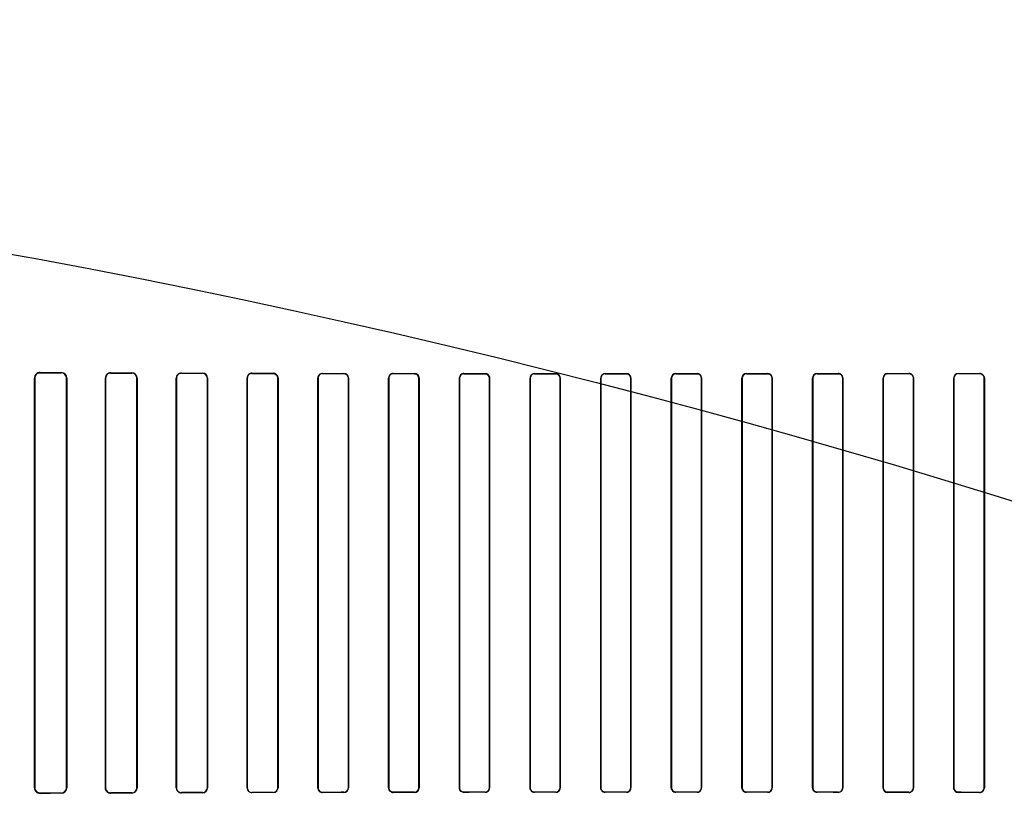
# Model space of a CAD drawing. Header units: millimetres. Extents: x 0 to 297, y 0 to 210.
# Tile 364 of 446: x 242.381 to 243.008, y 159.308 to 159.809. Entities that reach past the tile are written whole.
import ezdxf

# ---------------------------------------------------------------- set-up
doc = ezdxf.new("R2010")
doc.units = ezdxf.units.MM
doc.header["$LTSCALE"] = 16.335
doc.layers.get('0').update_dxf_attribs({"linetype": 'CONTINUOUS'})
for name, color, linetype in [('AXES_REF', 7, 'CONTINUOUS'), ('INTFCLR_1', 7, 'CONTINUOUS'), ('INTFCLR_72935', 7, 'CONTINUOUS')]:
    doc.layers.add(name, color=color, linetype=linetype)

msp = doc.modelspace()

# ---------------------------------------------------------------- linework, layer by layer
at = {"color": 7, "linetype": 'Continuous'}
for radius in [8.72625, 8.7255, 8.66962]:
    msp.add_circle((241.41503, 154.41059), radius, dxfattribs=at)
msp.add_arc((241.41503, 154.41059), 8.64, 278.277129, 261.722871, dxfattribs=at)
at = {"layer": 'AXES_REF', "color": 9, "linetype": 'Continuous'}
msp.add_circle((241.41503, 154.41059), 5.33572, dxfattribs=at)
msp.add_arc((241.41503, 154.41059), 7.96006, 94.411812, 85.588188, dxfattribs=at)
at = {"layer": 'INTFCLR_1', "color": 9, "linetype": 'Continuous'}
for p, q in [((242.39404, 159.5845), (242.39404, 159.58466)), ((242.40754, 159.58459), (242.40754, 159.58444)), ((242.43904, 159.58433), (242.43904, 159.58446)), ((242.45254, 159.58441), (242.45254, 159.58428)), ((242.48404, 159.58419), (242.48404, 159.58431)), ((242.49754, 159.58428), (242.49754, 159.58416)), ((242.52904, 159.58409), (242.52904, 159.5842)), ((242.54254, 159.58417), (242.54254, 159.58406)), ((242.57404, 159.584), (242.57404, 159.58411)), ((242.58754, 159.58409), (242.58754, 159.58398)), ((242.61904, 159.58394), (242.61904, 159.58404)), ((242.63254, 159.58402), (242.63254, 159.58392)), ((242.66404, 159.58389), (242.66404, 159.58399)), ((242.67754, 159.58398), (242.67754, 159.58388)), ((242.70904, 159.58386), (242.70904, 159.58396)), ((242.72254, 159.58395), (242.72254, 159.58386)), ((242.75404, 159.58385), (242.75404, 159.58394)), ((242.76754, 159.58394), (242.76754, 159.58384)), ((242.79904, 159.58384), (242.79904, 159.58394)), ((242.81254, 159.58394), (242.81254, 159.58385)), ((242.84404, 159.58386), (242.84404, 159.58395)), ((242.85754, 159.58396), (242.85754, 159.58386)), ((242.88904, 159.58388), (242.88904, 159.58398)), ((242.90254, 159.58399), (242.90254, 159.58389)), ((242.93404, 159.58392), (242.93404, 159.58402)), ((242.94754, 159.58404), (242.94754, 159.58394)), ((242.97904, 159.58398), (242.97904, 159.58409)), ((242.99254, 159.58411), (242.99254, 159.584)), ((242.39043, 159.58108), (242.3906, 159.58108)), ((242.41089, 159.58108), (242.41104, 159.58108)), ((242.43564, 159.58108), (242.43577, 159.58108)), ((242.45573, 159.58108), (242.45586, 159.58108)), ((242.48079, 159.58108), (242.48091, 159.58108)), ((242.50061, 159.58108), (242.50073, 159.58108)), ((242.52591, 159.58108), (242.52602, 159.58108)), ((242.54551, 159.58108), (242.54562, 159.58108)), ((242.571, 159.58108), (242.5711, 159.58108)), ((242.59044, 159.58108), (242.59054, 159.58108)), ((242.61607, 159.58108), (242.61617, 159.58108)), ((242.63538, 159.58108), (242.63548, 159.58108)), ((242.66112, 159.58108), (242.66121, 159.58108)), ((242.68034, 159.58108), (242.68044, 159.58108)), ((242.70615, 159.58108), (242.70625, 159.58108)), ((242.72531, 159.58108), (242.72541, 159.58108)), ((242.75117, 159.58108), (242.75126, 159.58108)), ((242.7703, 159.58108), (242.7704, 159.58108)), ((242.79617, 159.58108), (242.79627, 159.58108)), ((242.81531, 159.58108), (242.8154, 159.58108)), ((242.84116, 159.58108), (242.84126, 159.58108)), ((242.86032, 159.58108), (242.86042, 159.58108)), ((242.88613, 159.58108), (242.88623, 159.58108)), ((242.90536, 159.58108), (242.90545, 159.58108)), ((242.93109, 159.58108), (242.93119, 159.58108)), ((242.9504, 159.58108), (242.9505, 159.58108)), ((242.97603, 159.58108), (242.97613, 159.58108)), ((242.99547, 159.58108), (242.99557, 159.58108)), ((242.3906, 159.32008), (242.39043, 159.32008)), ((242.41104, 159.32008), (242.41089, 159.32008)), ((242.43577, 159.32008), (242.43564, 159.32008)), ((242.45586, 159.32008), (242.45573, 159.32008)), ((242.48091, 159.32008), (242.48079, 159.32008)), ((242.50073, 159.32008), (242.50061, 159.32008)), ((242.52602, 159.32008), (242.52591, 159.32008)), ((242.54562, 159.32008), (242.54551, 159.32008)), ((242.5711, 159.32008), (242.571, 159.32008)), ((242.59054, 159.32008), (242.59044, 159.32008)), ((242.61617, 159.32008), (242.61607, 159.32008)), ((242.63548, 159.32008), (242.63538, 159.32008)), ((242.66121, 159.32008), (242.66112, 159.32008)), ((242.68044, 159.32008), (242.68034, 159.32008)), ((242.70625, 159.32008), (242.70615, 159.32008)), ((242.72541, 159.32008), (242.72531, 159.32008)), ((242.75126, 159.32008), (242.75117, 159.32008)), ((242.7704, 159.32008), (242.7703, 159.32008)), ((242.79627, 159.32008), (242.79617, 159.32008)), ((242.8154, 159.32008), (242.81531, 159.32008)), ((242.84126, 159.32008), (242.84116, 159.32008)), ((242.86042, 159.32008), (242.86032, 159.32008)), ((242.88623, 159.32008), (242.88613, 159.32008)), ((242.90545, 159.32008), (242.90536, 159.32008)), ((242.93119, 159.32008), (242.93109, 159.32008)), ((242.9505, 159.32008), (242.9504, 159.32008)), ((242.97613, 159.32008), (242.97603, 159.32008)), ((242.99557, 159.32008), (242.99547, 159.32008)), ((242.39404, 159.31649), (242.39404, 159.31665)), ((242.40754, 159.31671), (242.40754, 159.31656)), ((242.43904, 159.31669), (242.43904, 159.31682)), ((242.45254, 159.31687), (242.45254, 159.31674)), ((242.48404, 159.31684), (242.48404, 159.31696)), ((242.49754, 159.31699), (242.49754, 159.31688)), ((242.52904, 159.31695), (242.52904, 159.31706)), ((242.54254, 159.31709), (242.54254, 159.31698)), ((242.57404, 159.31704), (242.57404, 159.31715)), ((242.58754, 159.31717), (242.58754, 159.31706)), ((242.61904, 159.31711), (242.61904, 159.31721)), ((242.63254, 159.31723), (242.63254, 159.31713)), ((242.66404, 159.31716), (242.66404, 159.31726)), ((242.67754, 159.31727), (242.67754, 159.31717)), ((242.70904, 159.31719), (242.70904, 159.31729)), ((242.72254, 159.3173), (242.72254, 159.3172)), ((242.75404, 159.31721), (242.75404, 159.31731)), ((242.76754, 159.31731), (242.76754, 159.31721)), ((242.79904, 159.31721), (242.79904, 159.31731)), ((242.81254, 159.31731), (242.81254, 159.31721)), ((242.84404, 159.3172), (242.84404, 159.3173)), ((242.85754, 159.31729), (242.85754, 159.31719)), ((242.88904, 159.31717), (242.88904, 159.31727)), ((242.90254, 159.31726), (242.90254, 159.31716)), ((242.93404, 159.31713), (242.93404, 159.31723)), ((242.94754, 159.31721), (242.94754, 159.31711)), ((242.97904, 159.31706), (242.97904, 159.31717)), ((242.99254, 159.31715), (242.99254, 159.31704))]:
    msp.add_line(p, q, dxfattribs=at)
at = {"layer": 'INTFCLR_1', "color": 6, "linetype": 'Continuous'}
for p, q in [((242.39043, 159.58108), (242.39043, 159.32008)), ((242.3906, 159.58108), (242.3906, 159.32008)), ((242.41089, 159.32008), (242.41089, 159.58108)), ((242.41104, 159.32008), (242.41104, 159.58108)), ((242.43564, 159.58108), (242.43564, 159.32008)), ((242.43577, 159.58108), (242.43577, 159.32008)), ((242.45573, 159.32008), (242.45573, 159.58108)), ((242.45586, 159.32008), (242.45586, 159.58108)), ((242.48079, 159.58108), (242.48079, 159.32008)), ((242.48091, 159.58108), (242.48091, 159.32008)), ((242.50061, 159.32008), (242.50061, 159.58108)), ((242.50073, 159.32008), (242.50073, 159.58108)), ((242.52591, 159.58108), (242.52591, 159.32008)), ((242.52602, 159.58108), (242.52602, 159.32008)), ((242.54551, 159.32008), (242.54551, 159.58108)), ((242.54562, 159.32008), (242.54562, 159.58108)), ((242.571, 159.58108), (242.571, 159.32008)), ((242.5711, 159.58108), (242.5711, 159.32008)), ((242.59044, 159.32008), (242.59044, 159.58108)), ((242.59054, 159.32008), (242.59054, 159.58108)), ((242.61607, 159.58108), (242.61607, 159.32008)), ((242.61617, 159.58108), (242.61617, 159.32008)), ((242.63538, 159.32008), (242.63538, 159.58108)), ((242.63548, 159.32008), (242.63548, 159.58108)), ((242.66112, 159.58108), (242.66112, 159.32008)), ((242.66121, 159.58108), (242.66121, 159.32008)), ((242.68034, 159.32008), (242.68034, 159.58108)), ((242.68044, 159.32008), (242.68044, 159.58108)), ((242.70615, 159.58108), (242.70615, 159.32008)), ((242.70625, 159.58108), (242.70625, 159.32008)), ((242.72531, 159.32008), (242.72531, 159.58108)), ((242.72541, 159.32008), (242.72541, 159.58108)), ((242.75117, 159.58108), (242.75117, 159.32008)), ((242.75126, 159.58108), (242.75126, 159.32008)), ((242.7703, 159.32008), (242.7703, 159.58108)), ((242.7704, 159.32008), (242.7704, 159.58108)), ((242.79617, 159.58108), (242.79617, 159.32008)), ((242.79627, 159.58108), (242.79627, 159.32008)), ((242.81531, 159.32008), (242.81531, 159.58108)), ((242.8154, 159.32008), (242.8154, 159.58108)), ((242.84116, 159.58108), (242.84116, 159.32008)), ((242.84126, 159.58108), (242.84126, 159.32008)), ((242.86032, 159.32008), (242.86032, 159.58108)), ((242.86042, 159.32008), (242.86042, 159.58108)), ((242.88613, 159.58108), (242.88613, 159.32008)), ((242.88623, 159.58108), (242.88623, 159.32008)), ((242.90536, 159.32008), (242.90536, 159.58108)), ((242.90545, 159.32008), (242.90545, 159.58108)), ((242.93109, 159.58108), (242.93109, 159.32008)), ((242.93119, 159.58108), (242.93119, 159.32008)), ((242.9504, 159.32008), (242.9504, 159.58108)), ((242.9505, 159.32008), (242.9505, 159.58108)), ((242.97603, 159.58108), (242.97603, 159.32008)), ((242.97613, 159.58108), (242.97613, 159.32008)), ((242.99547, 159.32008), (242.99547, 159.58108)), ((242.99557, 159.32008), (242.99557, 159.58108))]:
    msp.add_line(p, q, dxfattribs=at)
at = {"layer": 'INTFCLR_1', "color": 7, "linetype": 'Continuous'}
for points in [[(242.39404, 159.5845), (242.39391, 159.5845), (242.39379, 159.58449), (242.39366, 159.58448), (242.39354, 159.58447), (242.39341, 159.58445), (242.39329, 159.58442), (242.39317, 159.58439), (242.39305, 159.58436), (242.39293, 159.58432)], [(242.39294, 159.31683), (242.39305, 159.31679), (242.39317, 159.31676), (242.39328, 159.31673), (242.3934, 159.31671), (242.39353, 159.31669), (242.39365, 159.31667), (242.39378, 159.31666), (242.3939, 159.31665), (242.39404, 159.31665)]]:
    msp.add_lwpolyline(points, dxfattribs=at)
at = {"layer": 'INTFCLR_1', "color": 6, "linetype": 'Continuous'}
for centre, radius, start, end in [((242.39402, 159.58108), 0.00358, 89.70033, 179.99748), ((242.40752, 159.58108), 0.00352, 0.00202, 89.73498), ((242.40752, 159.58108), 0.00337, 0.00151, 89.76968), ((242.43902, 159.58108), 0.00339, 89.7808, 179.99644), ((242.43902, 159.58107), 0.00325, 89.82022, 179.98307), ((242.45252, 159.58107), 0.00334, 0.01446, 89.79115), ((242.45253, 159.58108), 0.00321, 0.00475, 89.81876), ((242.48403, 159.58108), 0.00324, 89.83911, 179.99275), ((242.48403, 159.58107), 0.00312, 89.85715, 179.9897), ((242.49753, 159.58107), 0.0032, 0.01041, 89.83765), ((242.49753, 159.58107), 0.00308, 0.01266, 89.84783), ((242.52903, 159.58107), 0.00312, 89.88379, 179.98582), ((242.52903, 159.58107), 0.00301, 89.89514, 179.98427), ((242.54253, 159.58107), 0.00309, 0.01561, 89.86605), ((242.54253, 159.58107), 0.00299, 0.01682, 89.87328), ((242.57403, 159.58107), 0.00303, 89.91693, 179.98236), ((242.58753, 159.58107), 0.00301, 0.01865, 89.89049), ((242.58753, 159.58107), 0.00291, 0.01905, 89.89595), ((242.61903, 159.58107), 0.00297, 89.94405, 179.98043), ((242.63253, 159.58107), 0.00295, 0.02002, 89.9129), ((242.63253, 159.58108), 0.00285, 0.00578, 89.92995), ((242.66403, 159.58108), 0.00292, 89.95281, 179.99499), ((242.67753, 159.58108), 0.00281, 0.0028, 89.95366), ((242.70903, 159.58108), 0.00288, 89.96977, 179.99793), ((242.72253, 159.58108), 0.00278, 0.00268, 89.97345), ((242.75403, 159.58108), 0.00286, 89.98912, 179.99764), ((242.76753, 159.58108), 0.00277, 0.00051, 89.99369), ((242.79904, 159.58108), 0.00286, 90.0067, 179.99945), ((242.81254, 159.58108), 0.00277, 0.00201, 90.01034), ((242.84404, 159.58108), 0.00288, 90.02917, 179.99599), ((242.85754, 159.58108), 0.00279, 0.00193, 90.02857), ((242.88904, 159.58108), 0.0029, 90.04924, 179.99693), ((242.90254, 159.58107), 0.00292, 0.02063, 90.03258), ((242.90254, 159.58108), 0.00282, 0.00448, 90.04477), ((242.93404, 159.58108), 0.00295, 90.07498, 179.99348), ((242.94754, 159.58107), 0.00297, 0.01997, 90.05555), ((242.94754, 159.58107), 0.00287, 0.02009, 90.05079), ((242.97904, 159.58107), 0.00301, 90.10934, 179.98152), ((242.99254, 159.58107), 0.00303, 0.01833, 90.08226), ((242.99254, 159.58107), 0.00293, 0.01885, 90.07498), ((242.39402, 159.32008), 0.00358, 180.00266, 270.29952), ((242.40752, 159.32008), 0.00352, 270.26492, 359.99809), ((242.40752, 159.32008), 0.00337, 270.22996, 359.99885), ((242.43902, 159.32008), 0.00339, 180.0015, 270.21698), ((242.43902, 159.32008), 0.00325, 180.01513, 270.18147), ((242.45252, 159.32008), 0.00334, 270.19306, 359.99924), ((242.45253, 159.32008), 0.00321, 270.17764, 359.99927), ((242.48403, 159.32008), 0.00324, 180.00723, 270.16045), ((242.48403, 159.32008), 0.00312, 180.01081, 270.14196), ((242.49753, 159.32008), 0.0032, 270.16143, 359.99003), ((242.49753, 159.32008), 0.00308, 270.15148, 359.98774), ((242.52903, 159.32008), 0.00312, 180.01468, 270.11546), ((242.52903, 159.32008), 0.00301, 180.01592, 270.10443), ((242.54253, 159.32008), 0.00309, 270.13346, 359.98488), ((242.57403, 159.32008), 0.00303, 180.01824, 270.08234), ((242.57403, 159.32008), 0.00293, 180.01886, 270.07497), ((242.58753, 159.32008), 0.00301, 270.10936, 359.9815), ((242.61903, 159.32008), 0.00297, 180.01997, 270.05555), ((242.61903, 159.32008), 0.00287, 180.02007, 270.0508), ((242.63253, 159.32008), 0.00295, 270.07496, 359.99349), ((242.66403, 159.32008), 0.00292, 180.02061, 270.03261), ((242.66403, 159.32008), 0.00282, 180.00448, 270.04479), ((242.67753, 159.32008), 0.0029, 270.04923, 359.99694), ((242.70903, 159.32008), 0.00279, 180.00187, 270.02863), ((242.72253, 159.32008), 0.00288, 270.02817, 359.99702), ((242.75403, 159.32008), 0.00277, 180.00208, 270.01042), ((242.76753, 159.32008), 0.00286, 270.0067, 359.99945), ((242.79904, 159.32008), 0.00277, 180.0005, 269.99371), ((242.81254, 159.32008), 0.00286, 269.9891, 359.99765), ((242.84404, 159.32008), 0.00278, 180.00357, 269.97257), ((242.85754, 159.32008), 0.00288, 269.96989, 359.99784), ((242.88904, 159.32008), 0.00281, 180.0028, 269.95367), ((242.90254, 159.32008), 0.00292, 269.9528, 359.995), ((242.93404, 159.32008), 0.00295, 180.02003, 269.91289), ((242.93404, 159.32008), 0.00285, 180.00583, 269.92988), ((242.94754, 159.32008), 0.00297, 269.94406, 359.98042), ((242.97904, 159.32008), 0.00301, 180.01866, 269.89048), ((242.97904, 159.32008), 0.00291, 180.01912, 269.89585), ((242.99254, 159.32008), 0.00303, 269.91701, 359.98241)]:
    msp.add_arc(centre, radius, start, end, dxfattribs=at)
for centre, major_axis, start_param, end_param in [((242.78329, 159.58558), (0.4694, 0), -2.548571, -2.498918), ((242.78329, 159.58558), (0.4964, 0), -2.472123, -2.429437), ((242.78329, 159.58558), (0.4694, 0), -2.394089, -2.352695), ((242.78329, 159.58558), (0.4964, 0), -2.337129, -2.300034), ((242.78329, 159.58558), (0.4694, 0), -2.262072, -2.225293), ((242.78329, 159.58558), (0.4964, 0), -2.217858, -2.184193), ((242.78329, 159.58558), (0.4694, 0), -2.143198, -2.109347), ((242.78329, 159.58558), (0.4964, 0), -2.10853, -2.077154), ((242.78329, 159.58558), (0.4694, 0), -2.032847, -2.000965), ((242.78329, 159.58558), (0.4964, 0), -2.005937, -1.976148), ((242.78329, 159.58558), (0.4694, 0), -1.928279, -1.897747), ((242.78329, 159.58558), (0.4964, 0), -1.908037, -1.879358), ((242.78329, 159.58558), (0.4694, 0), -1.827661, -1.798036), ((242.78329, 159.58558), (0.4964, 0), -1.8134, -1.785477), ((242.78329, 159.58558), (0.4694, 0), -1.729645, -1.700582), ((242.78329, 159.58558), (0.4964, 0), -1.720938, -1.693486), ((242.78329, 159.58558), (0.4694, 0), -1.633151, -1.604356), ((242.78329, 159.58558), (0.4964, 0), -1.629755, -1.60253), ((242.78329, 159.58558), (0.4694, 0), -1.537236, -1.508442), ((242.78329, 159.58558), (0.4964, 0), -1.539062, -1.511838), ((242.78329, 159.58558), (0.4694, 0), -1.441011, -1.411947), ((242.78329, 159.58558), (0.4964, 0), -1.448107, -1.420655), ((242.78329, 159.58558), (0.4694, 0), -1.343557, -1.313932), ((242.78329, 159.58558), (0.4964, 0), -1.356116, -1.328192), ((242.78329, 159.58558), (0.4694, 0), -1.243846, -1.213314), ((242.78329, 159.58558), (0.4964, 0), -1.262235, -1.233556), ((242.78329, 159.58558), (0.4694, 0), -1.140627, -1.108745), ((242.78329, 159.58558), (0.4964, 0), -1.165445, -1.135656), ((242.78329, 159.31558), (0.4964, 0), 2.429437, 2.472123), ((242.78329, 159.31558), (0.4694, 0), 2.498918, 2.548571), ((242.78329, 159.31558), (0.4964, 0), 2.300034, 2.337129), ((242.78329, 159.31558), (0.4694, 0), 2.352695, 2.394089), ((242.78329, 159.31558), (0.4964, 0), 2.184193, 2.217858), ((242.78329, 159.31558), (0.4694, 0), 2.225293, 2.262072), ((242.78329, 159.31558), (0.4964, 0), 2.077154, 2.10853), ((242.78329, 159.31558), (0.4694, 0), 2.109347, 2.143198), ((242.78329, 159.31558), (0.4964, 0), 1.976148, 2.005937), ((242.78329, 159.31558), (0.4694, 0), 2.000965, 2.032847), ((242.78329, 159.31558), (0.4964, 0), 1.879358, 1.908037), ((242.78329, 159.31558), (0.4694, 0), 1.897747, 1.928279), ((242.78329, 159.31558), (0.4964, 0), 1.785477, 1.8134), ((242.78329, 159.31558), (0.4694, 0), 1.798036, 1.827661), ((242.78329, 159.31558), (0.4964, 0), 1.693486, 1.720938), ((242.78329, 159.31558), (0.4694, 0), 1.700582, 1.729645), ((242.78329, 159.31558), (0.4964, 0), 1.60253, 1.629755), ((242.78329, 159.31558), (0.4694, 0), 1.604356, 1.633151), ((242.78329, 159.31558), (0.4964, 0), 1.511838, 1.539062), ((242.78329, 159.31558), (0.4694, 0), 1.508442, 1.537236), ((242.78329, 159.31558), (0.4964, 0), 1.420655, 1.448107), ((242.78329, 159.31558), (0.4694, 0), 1.411947, 1.441011), ((242.78329, 159.31558), (0.4964, 0), 1.328192, 1.356116), ((242.78329, 159.31558), (0.4694, 0), 1.313932, 1.343557), ((242.78329, 159.31558), (0.4964, 0), 1.233556, 1.262235), ((242.78329, 159.31558), (0.4694, 0), 1.213314, 1.243846), ((242.78329, 159.31558), (0.4964, 0), 1.135656, 1.165445), ((242.78329, 159.31558), (0.4694, 0), 1.108745, 1.140627)]:
    msp.add_ellipse(centre, major_axis=major_axis, ratio=0.003491, start_param=start_param, end_param=end_param, dxfattribs=at)
at = {"layer": 'INTFCLR_1', "color": 7, "linetype": 'Continuous'}
for points, knots in [([(242.39404, 159.5845), (242.39359, 159.58449), (242.39257, 159.58431), (242.39108, 159.58321), (242.39059, 159.58184), (242.3906, 159.58108)], [0, 0, 0, 0, 0.253554, 0.567263, 1, 1, 1, 1]), ([(242.3906, 159.32008), (242.39059, 159.31948), (242.39091, 159.31833), (242.39217, 159.317), (242.39338, 159.31666), (242.39404, 159.31665)], [0, 0, 0, 0, 0.33515, 0.632361, 1, 1, 1, 1]), ([(242.3906, 159.32008), (242.3906, 159.31962), (242.39086, 159.31822), (242.39205, 159.31712), (242.39294, 159.31683)], [0, 0, 0, 0, 0.325916, 1, 1, 1, 1])]:
    msp.add_open_spline(points, degree=3, knots=knots, dxfattribs=at)
at = {"layer": 'INTFCLR_1', "color": 6, "linetype": 'Continuous'}
for points, knots in [([(242.57404, 159.584), (242.57344, 159.58401), (242.57192, 159.58355), (242.5711, 159.58198), (242.5711, 159.58108)], [0, 0, 0, 0, 0.396507, 1, 1, 1, 1]), ([(242.61904, 159.58394), (242.61847, 159.58394), (242.61697, 159.58351), (242.61617, 159.58196), (242.61617, 159.58108)], [0, 0, 0, 0, 0.390278, 1, 1, 1, 1]), ([(242.66404, 159.58389), (242.66348, 159.58389), (242.66202, 159.58348), (242.66121, 159.58196), (242.66121, 159.58108)], [0, 0, 0, 0, 0.385962, 1, 1, 1, 1]), ([(242.68044, 159.58108), (242.68044, 159.58163), (242.68002, 159.58314), (242.67845, 159.58398), (242.67754, 159.58398)], [0, 0, 0, 0, 0.377867, 1, 1, 1, 1]), ([(242.70904, 159.58386), (242.70849, 159.58386), (242.70704, 159.58345), (242.70625, 159.58195), (242.70625, 159.58108)], [0, 0, 0, 0, 0.383193, 1, 1, 1, 1]), ([(242.72541, 159.58108), (242.72541, 159.58163), (242.72499, 159.58312), (242.72344, 159.58395), (242.72254, 159.58395)], [0, 0, 0, 0, 0.380354, 1, 1, 1, 1]), ([(242.75404, 159.58385), (242.7535, 159.58385), (242.75206, 159.58344), (242.75126, 159.58195), (242.75126, 159.58108)], [0, 0, 0, 0, 0.381752, 1, 1, 1, 1]), ([(242.7704, 159.58108), (242.7704, 159.58163), (242.76998, 159.58312), (242.76843, 159.58394), (242.76754, 159.58394)], [0, 0, 0, 0, 0.381416, 1, 1, 1, 1]), ([(242.79904, 159.58384), (242.7985, 159.58384), (242.79706, 159.58344), (242.79627, 159.58194), (242.79627, 159.58108)], [0, 0, 0, 0, 0.381533, 1, 1, 1, 1]), ([(242.8154, 159.58108), (242.8154, 159.58163), (242.81498, 159.58312), (242.81344, 159.58394), (242.81254, 159.58394)], [0, 0, 0, 0, 0.381124, 1, 1, 1, 1]), ([(242.84404, 159.58386), (242.8435, 159.58386), (242.84205, 159.58345), (242.84126, 159.58195), (242.84126, 159.58108)], [0, 0, 0, 0, 0.382518, 1, 1, 1, 1]), ([(242.86042, 159.58108), (242.86042, 159.58163), (242.86, 159.58313), (242.85844, 159.58396), (242.85754, 159.58396)], [0, 0, 0, 0, 0.379458, 1, 1, 1, 1]), ([(242.88904, 159.58388), (242.88849, 159.58388), (242.88703, 159.58347), (242.88623, 159.58195), (242.88623, 159.58108)], [0, 0, 0, 0, 0.384781, 1, 1, 1, 1]), ([(242.93404, 159.58392), (242.93347, 159.58392), (242.93199, 159.5835), (242.93119, 159.58196), (242.93119, 159.58108)], [0, 0, 0, 0, 0.388493, 1, 1, 1, 1]), ([(242.97904, 159.58398), (242.97845, 159.58398), (242.97694, 159.58354), (242.97613, 159.58197), (242.97613, 159.58108)], [0, 0, 0, 0, 0.393954, 1, 1, 1, 1]), ([(242.54254, 159.31709), (242.54314, 159.31709), (242.5447, 159.31756), (242.54551, 159.31917), (242.54551, 159.32008)], [0, 0, 0, 0, 0.401643, 1, 1, 1, 1]), ([(242.58754, 159.31717), (242.58812, 159.31717), (242.58963, 159.31762), (242.59044, 159.31918), (242.59044, 159.32008)], [0, 0, 0, 0, 0.393955, 1, 1, 1, 1]), ([(242.63254, 159.31723), (242.6331, 159.31723), (242.63458, 159.31766), (242.63538, 159.31919), (242.63538, 159.32008)], [0, 0, 0, 0, 0.388492, 1, 1, 1, 1]), ([(242.67754, 159.31727), (242.67808, 159.31727), (242.67954, 159.31769), (242.68034, 159.3192), (242.68034, 159.32008)], [0, 0, 0, 0, 0.384781, 1, 1, 1, 1]), ([(242.70615, 159.32008), (242.70615, 159.31952), (242.70657, 159.31802), (242.70813, 159.31719), (242.70904, 159.31719)], [0, 0, 0, 0, 0.379457, 1, 1, 1, 1]), ([(242.72254, 159.3173), (242.72308, 159.3173), (242.72452, 159.31771), (242.72531, 159.3192), (242.72531, 159.32008)], [0, 0, 0, 0, 0.382518, 1, 1, 1, 1]), ([(242.75117, 159.32008), (242.75117, 159.31952), (242.75159, 159.31803), (242.75313, 159.31721), (242.75404, 159.31721)], [0, 0, 0, 0, 0.381124, 1, 1, 1, 1]), ([(242.76754, 159.31731), (242.76807, 159.31731), (242.76951, 159.31771), (242.7703, 159.31921), (242.7703, 159.32008)], [0, 0, 0, 0, 0.381533, 1, 1, 1, 1]), ([(242.79617, 159.32008), (242.79617, 159.31952), (242.79659, 159.31804), (242.79814, 159.31721), (242.79904, 159.31721)], [0, 0, 0, 0, 0.381416, 1, 1, 1, 1]), ([(242.81254, 159.31731), (242.81307, 159.31731), (242.81451, 159.31771), (242.81531, 159.31921), (242.81531, 159.32008)], [0, 0, 0, 0, 0.381752, 1, 1, 1, 1]), ([(242.84116, 159.32008), (242.84116, 159.31952), (242.84158, 159.31803), (242.84313, 159.3172), (242.84404, 159.3172)], [0, 0, 0, 0, 0.380354, 1, 1, 1, 1]), ([(242.85754, 159.31729), (242.85808, 159.31729), (242.85953, 159.3177), (242.86032, 159.3192), (242.86032, 159.32008)], [0, 0, 0, 0, 0.383191, 1, 1, 1, 1]), ([(242.88613, 159.32008), (242.88613, 159.31952), (242.88655, 159.31801), (242.88812, 159.31717), (242.88904, 159.31717)], [0, 0, 0, 0, 0.377867, 1, 1, 1, 1]), ([(242.90254, 159.31726), (242.90309, 159.31726), (242.90455, 159.31768), (242.90536, 159.3192), (242.90536, 159.32008)], [0, 0, 0, 0, 0.38596, 1, 1, 1, 1]), ([(242.94754, 159.31721), (242.9481, 159.31721), (242.9496, 159.31764), (242.9504, 159.31919), (242.9504, 159.32008)], [0, 0, 0, 0, 0.390278, 1, 1, 1, 1]), ([(242.99254, 159.31715), (242.99313, 159.31715), (242.99465, 159.3176), (242.99547, 159.31918), (242.99547, 159.32008)], [0, 0, 0, 0, 0.396507, 1, 1, 1, 1])]:
    msp.add_open_spline(points, degree=3, knots=knots, dxfattribs=at)
at = {"layer": 'INTFCLR_72935', "color": 9, "linetype": 'Continuous'}
for p, q in [((242.39404, 159.58466), (242.39404, 159.5845)), ((242.40754, 159.58444), (242.40754, 159.58459)), ((242.43904, 159.58446), (242.43904, 159.58433)), ((242.45254, 159.58428), (242.45254, 159.58441)), ((242.48404, 159.58431), (242.48404, 159.58419)), ((242.49754, 159.58416), (242.49754, 159.58428)), ((242.52904, 159.5842), (242.52904, 159.58409)), ((242.54254, 159.58406), (242.54254, 159.58417)), ((242.57404, 159.58411), (242.57404, 159.584)), ((242.58754, 159.58398), (242.58754, 159.58409)), ((242.61904, 159.58404), (242.61904, 159.58394)), ((242.63254, 159.58392), (242.63254, 159.58402)), ((242.66404, 159.58399), (242.66404, 159.58389)), ((242.67754, 159.58388), (242.67754, 159.58398)), ((242.70904, 159.58396), (242.70904, 159.58386)), ((242.72254, 159.58386), (242.72254, 159.58395)), ((242.75404, 159.58394), (242.75404, 159.58385)), ((242.76754, 159.58384), (242.76754, 159.58394)), ((242.79904, 159.58394), (242.79904, 159.58384)), ((242.81254, 159.58385), (242.81254, 159.58394)), ((242.84404, 159.58395), (242.84404, 159.58386)), ((242.85754, 159.58386), (242.85754, 159.58396)), ((242.88904, 159.58398), (242.88904, 159.58388)), ((242.90254, 159.58389), (242.90254, 159.58399)), ((242.93404, 159.58402), (242.93404, 159.58392)), ((242.94754, 159.58394), (242.94754, 159.58404)), ((242.97904, 159.58409), (242.97904, 159.58398)), ((242.99254, 159.584), (242.99254, 159.58411)), ((242.3906, 159.58108), (242.39043, 159.58108)), ((242.41104, 159.58108), (242.41089, 159.58108)), ((242.43577, 159.58108), (242.43564, 159.58108)), ((242.45586, 159.58108), (242.45573, 159.58108)), ((242.48091, 159.58108), (242.48079, 159.58108)), ((242.50073, 159.58108), (242.50061, 159.58108)), ((242.52602, 159.58108), (242.52591, 159.58108)), ((242.54562, 159.58108), (242.54551, 159.58108)), ((242.5711, 159.58108), (242.571, 159.58108)), ((242.59054, 159.58108), (242.59044, 159.58108)), ((242.61617, 159.58108), (242.61607, 159.58108)), ((242.63548, 159.58108), (242.63538, 159.58108)), ((242.66121, 159.58108), (242.66112, 159.58108)), ((242.68044, 159.58108), (242.68034, 159.58108)), ((242.70625, 159.58108), (242.70615, 159.58108)), ((242.72541, 159.58108), (242.72531, 159.58108)), ((242.75126, 159.58108), (242.75117, 159.58108)), ((242.7704, 159.58108), (242.7703, 159.58108)), ((242.79627, 159.58108), (242.79617, 159.58108)), ((242.8154, 159.58108), (242.81531, 159.58108)), ((242.84126, 159.58108), (242.84116, 159.58108)), ((242.86042, 159.58108), (242.86032, 159.58108)), ((242.88623, 159.58108), (242.88613, 159.58108)), ((242.90545, 159.58108), (242.90536, 159.58108)), ((242.93119, 159.58108), (242.93109, 159.58108)), ((242.9505, 159.58108), (242.9504, 159.58108)), ((242.97613, 159.58108), (242.97603, 159.58108)), ((242.99557, 159.58108), (242.99547, 159.58108)), ((242.39043, 159.32008), (242.3906, 159.32008)), ((242.41089, 159.32008), (242.41104, 159.32008)), ((242.43564, 159.32008), (242.43577, 159.32008)), ((242.45573, 159.32008), (242.45586, 159.32008)), ((242.48079, 159.32008), (242.48091, 159.32008)), ((242.50061, 159.32008), (242.50073, 159.32008)), ((242.52591, 159.32008), (242.52602, 159.32008)), ((242.54551, 159.32008), (242.54562, 159.32008)), ((242.571, 159.32008), (242.5711, 159.32008)), ((242.59044, 159.32008), (242.59054, 159.32008)), ((242.61607, 159.32008), (242.61617, 159.32008)), ((242.63538, 159.32008), (242.63548, 159.32008)), ((242.66112, 159.32008), (242.66121, 159.32008)), ((242.68034, 159.32008), (242.68044, 159.32008)), ((242.70615, 159.32008), (242.70625, 159.32008)), ((242.72531, 159.32008), (242.72541, 159.32008)), ((242.75117, 159.32008), (242.75126, 159.32008)), ((242.7703, 159.32008), (242.7704, 159.32008)), ((242.79617, 159.32008), (242.79627, 159.32008)), ((242.81531, 159.32008), (242.8154, 159.32008)), ((242.84116, 159.32008), (242.84126, 159.32008)), ((242.86032, 159.32008), (242.86042, 159.32008)), ((242.88613, 159.32008), (242.88623, 159.32008)), ((242.90536, 159.32008), (242.90545, 159.32008)), ((242.93109, 159.32008), (242.93119, 159.32008)), ((242.9504, 159.32008), (242.9505, 159.32008)), ((242.97603, 159.32008), (242.97613, 159.32008)), ((242.99547, 159.32008), (242.99557, 159.32008)), ((242.39404, 159.31665), (242.39404, 159.31649)), ((242.40754, 159.31656), (242.40754, 159.31671)), ((242.43904, 159.31682), (242.43904, 159.31669)), ((242.45254, 159.31674), (242.45254, 159.31687)), ((242.48404, 159.31696), (242.48404, 159.31684)), ((242.49754, 159.31688), (242.49754, 159.31699)), ((242.52904, 159.31706), (242.52904, 159.31695)), ((242.54254, 159.31698), (242.54254, 159.31709)), ((242.57404, 159.31715), (242.57404, 159.31704)), ((242.58754, 159.31706), (242.58754, 159.31717)), ((242.61904, 159.31721), (242.61904, 159.31711)), ((242.63254, 159.31713), (242.63254, 159.31723)), ((242.66404, 159.31726), (242.66404, 159.31716)), ((242.67754, 159.31717), (242.67754, 159.31727)), ((242.70904, 159.31729), (242.70904, 159.31719)), ((242.72254, 159.3172), (242.72254, 159.3173)), ((242.75404, 159.31731), (242.75404, 159.31721)), ((242.76754, 159.31721), (242.76754, 159.31731)), ((242.79904, 159.31731), (242.79904, 159.31721)), ((242.81254, 159.31721), (242.81254, 159.31731)), ((242.84404, 159.3173), (242.84404, 159.3172)), ((242.85754, 159.31719), (242.85754, 159.31729)), ((242.88904, 159.31727), (242.88904, 159.31717)), ((242.90254, 159.31716), (242.90254, 159.31726)), ((242.93404, 159.31723), (242.93404, 159.31713)), ((242.94754, 159.31711), (242.94754, 159.31721)), ((242.97904, 159.31717), (242.97904, 159.31706)), ((242.99254, 159.31704), (242.99254, 159.31715))]:
    msp.add_line(p, q, dxfattribs=at)
at = {"layer": 'INTFCLR_72935', "color": 6, "linetype": 'Continuous'}
for p, q in [((242.39043, 159.32008), (242.39043, 159.58108)), ((242.3906, 159.32008), (242.3906, 159.58108)), ((242.41089, 159.58108), (242.41089, 159.32008)), ((242.41104, 159.58108), (242.41104, 159.32008)), ((242.43564, 159.32008), (242.43564, 159.58108)), ((242.43577, 159.32008), (242.43577, 159.58108)), ((242.45573, 159.58108), (242.45573, 159.32008)), ((242.45586, 159.58108), (242.45586, 159.32008)), ((242.48079, 159.32008), (242.48079, 159.58108)), ((242.48091, 159.32008), (242.48091, 159.58108)), ((242.50061, 159.58108), (242.50061, 159.32008)), ((242.50073, 159.58108), (242.50073, 159.32008)), ((242.52591, 159.32008), (242.52591, 159.58108)), ((242.52602, 159.32008), (242.52602, 159.58108)), ((242.54551, 159.58108), (242.54551, 159.32008)), ((242.54562, 159.58108), (242.54562, 159.32008)), ((242.571, 159.32008), (242.571, 159.58108)), ((242.5711, 159.32008), (242.5711, 159.58108)), ((242.59044, 159.58108), (242.59044, 159.32008)), ((242.59054, 159.58108), (242.59054, 159.32008)), ((242.61607, 159.32008), (242.61607, 159.58108)), ((242.61617, 159.32008), (242.61617, 159.58108)), ((242.63538, 159.58108), (242.63538, 159.32008)), ((242.63548, 159.58108), (242.63548, 159.32008)), ((242.66112, 159.32008), (242.66112, 159.58108)), ((242.66121, 159.32008), (242.66121, 159.58108)), ((242.68034, 159.58108), (242.68034, 159.32008)), ((242.68044, 159.58108), (242.68044, 159.32008)), ((242.70615, 159.32008), (242.70615, 159.58108)), ((242.70625, 159.32008), (242.70625, 159.58108)), ((242.72531, 159.58108), (242.72531, 159.32008)), ((242.72541, 159.58108), (242.72541, 159.32008)), ((242.75117, 159.32008), (242.75117, 159.58108)), ((242.75126, 159.32008), (242.75126, 159.58108)), ((242.7703, 159.58108), (242.7703, 159.32008)), ((242.7704, 159.58108), (242.7704, 159.32008)), ((242.79617, 159.32008), (242.79617, 159.58108)), ((242.79627, 159.32008), (242.79627, 159.58108)), ((242.81531, 159.58108), (242.81531, 159.32008)), ((242.8154, 159.58108), (242.8154, 159.32008)), ((242.84116, 159.32008), (242.84116, 159.58108)), ((242.84126, 159.32008), (242.84126, 159.58108)), ((242.86032, 159.58108), (242.86032, 159.32008)), ((242.86042, 159.58108), (242.86042, 159.32008)), ((242.88613, 159.32008), (242.88613, 159.58108)), ((242.88623, 159.32008), (242.88623, 159.58108)), ((242.90536, 159.58108), (242.90536, 159.32008)), ((242.90545, 159.58108), (242.90545, 159.32008)), ((242.93109, 159.32008), (242.93109, 159.58108)), ((242.93119, 159.32008), (242.93119, 159.58108)), ((242.9504, 159.58108), (242.9504, 159.32008)), ((242.9505, 159.58108), (242.9505, 159.32008)), ((242.97603, 159.32008), (242.97603, 159.58108)), ((242.97613, 159.32008), (242.97613, 159.58108)), ((242.99547, 159.58108), (242.99547, 159.32008)), ((242.99557, 159.58108), (242.99557, 159.32008))]:
    msp.add_line(p, q, dxfattribs=at)
at = {"layer": 'INTFCLR_72935', "color": 7, "linetype": 'Continuous'}
for points in [[(242.39294, 159.58433), (242.39305, 159.58436), (242.39317, 159.58439), (242.39328, 159.58442), (242.3934, 159.58444), (242.39353, 159.58446), (242.39365, 159.58448), (242.39378, 159.58449), (242.3939, 159.5845), (242.39404, 159.5845)], [(242.39404, 159.31665), (242.39391, 159.31665), (242.39379, 159.31666), (242.39366, 159.31667), (242.39354, 159.31669), (242.39341, 159.31671), (242.39329, 159.31673), (242.39317, 159.31676), (242.39305, 159.31679), (242.39293, 159.31683)], [(242.43791, 159.31688), (242.43803, 159.31684), (242.43815, 159.3168), (242.43827, 159.31677), (242.43839, 159.31675), (242.43852, 159.31673), (242.43864, 159.31671), (242.43877, 159.3167), (242.4389, 159.31669), (242.43904, 159.31669)]]:
    msp.add_lwpolyline(points, dxfattribs=at)
at = {"layer": 'INTFCLR_72935', "color": 6, "linetype": 'Continuous'}
for centre, radius, start, end in [((242.39402, 159.58108), 0.00358, 89.7008, 179.99699), ((242.40752, 159.58108), 0.00352, 0.00405, 89.73329), ((242.40752, 159.58108), 0.00337, 0.00115, 89.77003), ((242.43902, 159.58108), 0.00339, 89.78302, 179.9985), ((242.43902, 159.58108), 0.00325, 89.80869, 179.99614), ((242.45252, 159.58108), 0.00334, 0.00331, 89.80082), ((242.45253, 159.58108), 0.00321, 0.00322, 89.82033), ((242.48403, 159.58108), 0.00324, 89.83594, 179.99623), ((242.48403, 159.58108), 0.00312, 89.85077, 179.99615), ((242.49753, 159.58108), 0.0032, 0.00348, 89.84502), ((242.49753, 159.58108), 0.00308, 0.00316, 89.85773), ((242.52903, 159.58108), 0.00312, 89.87278, 179.99667), ((242.52903, 159.58108), 0.00301, 89.88255, 179.99678), ((242.54253, 159.58108), 0.00309, 0.00354, 89.87834), ((242.57403, 159.58107), 0.00303, 89.91774, 179.98167), ((242.57403, 159.58108), 0.00293, 89.90874, 179.9973), ((242.58753, 159.58108), 0.00301, 0.00234, 89.90692), ((242.61903, 159.58107), 0.00297, 89.94445, 179.98003), ((242.61903, 159.58108), 0.00287, 89.93954, 179.99146), ((242.63253, 159.58108), 0.00295, 0.00652, 89.92502), ((242.66403, 159.58107), 0.00292, 89.96742, 179.97937), ((242.66403, 159.58108), 0.00282, 89.95523, 179.99552), ((242.67753, 159.58108), 0.0029, 0.00307, 89.95076), ((242.70903, 159.58108), 0.00279, 89.97138, 179.99811), ((242.72253, 159.58108), 0.00288, 0.00298, 89.97177), ((242.75403, 159.58108), 0.00277, 89.9896, 179.99789), ((242.76753, 159.58108), 0.00286, 0.00055, 89.9933), ((242.79904, 159.58108), 0.00277, 90.00631, 179.99949), ((242.81254, 159.58108), 0.00286, 0.00235, 90.01088), ((242.84404, 159.58108), 0.00278, 90.02745, 179.99642), ((242.85754, 159.58108), 0.00288, 0.00213, 90.03018), ((242.88904, 159.58108), 0.00281, 90.04634, 179.9972), ((242.90254, 159.58108), 0.00292, 0.00502, 90.04719), ((242.93404, 159.58107), 0.00295, 90.0871, 179.97998), ((242.93404, 159.58108), 0.00285, 90.07005, 179.99422), ((242.94754, 159.58108), 0.00297, 0.00189, 90.07363), ((242.97904, 159.58107), 0.00301, 90.10951, 179.98135), ((242.97904, 159.58108), 0.00291, 90.08706, 179.99793), ((242.99254, 159.58108), 0.00303, 0.00295, 90.09763), ((242.39402, 159.32008), 0.00358, 180.00252, 270.29968), ((242.40752, 159.32008), 0.00352, 270.27106, 359.99245), ((242.40752, 159.32008), 0.00337, 270.23031, 359.99851), ((242.43902, 159.32008), 0.00325, 180.00618, 270.1881), ((242.45252, 159.32008), 0.00334, 270.20195, 359.99457), ((242.45253, 159.32008), 0.00321, 270.17985, 359.99653), ((242.48403, 159.32008), 0.00324, 180.00401, 270.16384), ((242.48403, 159.32008), 0.00312, 180.00364, 270.14942), ((242.49753, 159.32008), 0.0032, 270.15474, 359.99674), ((242.49753, 159.32008), 0.00308, 270.14242, 359.99675), ((242.52903, 159.32008), 0.00312, 180.00352, 270.12698), ((242.52903, 159.32008), 0.00301, 180.01572, 270.10484), ((242.54253, 159.32008), 0.00309, 270.12072, 359.99727), ((242.54253, 159.32008), 0.00298, 270.11285, 359.99687), ((242.57403, 159.32008), 0.00303, 180.00305, 270.0977), ((242.58753, 159.32008), 0.00301, 270.10952, 359.98134), ((242.58753, 159.32008), 0.00291, 270.08716, 359.99787), ((242.61903, 159.32008), 0.00297, 180.00189, 270.07364), ((242.63253, 159.32008), 0.00295, 270.08711, 359.97997), ((242.63253, 159.32008), 0.00285, 270.07012, 359.99417), ((242.66403, 159.32008), 0.00292, 180.005, 270.04719), ((242.67753, 159.32008), 0.00281, 270.04633, 359.9972), ((242.70903, 159.32008), 0.00288, 180.0021, 270.03016), ((242.72253, 159.32008), 0.00278, 270.02654, 359.99732), ((242.75403, 159.32008), 0.00286, 180.00236, 270.01089), ((242.76753, 159.32008), 0.00277, 270.00629, 359.9995), ((242.79904, 159.32008), 0.00286, 180.00055, 269.9933), ((242.81254, 159.32008), 0.00277, 269.98964, 359.99801), ((242.84404, 159.32008), 0.00288, 180.00401, 269.97083), ((242.85754, 159.32008), 0.00279, 269.97141, 359.99809), ((242.88904, 159.32008), 0.0029, 180.00306, 269.95077), ((242.90254, 159.32008), 0.00292, 269.96739, 359.97939), ((242.90254, 159.32008), 0.00282, 269.95521, 359.99551), ((242.93404, 159.32008), 0.00295, 180.00651, 269.92504), ((242.94754, 159.32008), 0.00297, 269.94445, 359.98003), ((242.94754, 159.32008), 0.00287, 269.93953, 359.99148), ((242.97904, 159.32008), 0.00301, 180.00233, 269.90692), ((242.99254, 159.32008), 0.00303, 269.91766, 359.98176), ((242.99254, 159.32008), 0.00293, 269.90873, 359.99732)]:
    msp.add_arc(centre, radius, start, end, dxfattribs=at)
for centre, major_axis, start_param, end_param in [((242.78329, 159.58558), (0.4694, 0), -2.548571, -2.498918), ((242.78329, 159.58558), (0.4964, 0), -2.472123, -2.429437), ((242.78329, 159.58558), (0.4694, 0), -2.394089, -2.352695), ((242.78329, 159.58558), (0.4964, 0), -2.337129, -2.300034), ((242.78329, 159.58558), (0.4694, 0), -2.262072, -2.225293), ((242.78329, 159.58558), (0.4964, 0), -2.217858, -2.184193), ((242.78329, 159.58558), (0.4694, 0), -2.143198, -2.109347), ((242.78329, 159.58558), (0.4964, 0), -2.10853, -2.077154), ((242.78329, 159.58558), (0.4694, 0), -2.032847, -2.000965), ((242.78329, 159.58558), (0.4964, 0), -2.005937, -1.976148), ((242.78329, 159.58558), (0.4694, 0), -1.928279, -1.897747), ((242.78329, 159.58558), (0.4964, 0), -1.908037, -1.879358), ((242.78329, 159.58558), (0.4694, 0), -1.827661, -1.798036), ((242.78329, 159.58558), (0.4964, 0), -1.8134, -1.785477), ((242.78329, 159.58558), (0.4694, 0), -1.729645, -1.700582), ((242.78329, 159.58558), (0.4964, 0), -1.720938, -1.693486), ((242.78329, 159.58558), (0.4694, 0), -1.633151, -1.604356), ((242.78329, 159.58558), (0.4964, 0), -1.629755, -1.60253), ((242.78329, 159.58558), (0.4694, 0), -1.537236, -1.508442), ((242.78329, 159.58558), (0.4964, 0), -1.539062, -1.511838), ((242.78329, 159.58558), (0.4694, 0), -1.441011, -1.411947), ((242.78329, 159.58558), (0.4964, 0), -1.448107, -1.420655), ((242.78329, 159.58558), (0.4694, 0), -1.343557, -1.313932), ((242.78329, 159.58558), (0.4964, 0), -1.356116, -1.328192), ((242.78329, 159.58558), (0.4694, 0), -1.243846, -1.213314), ((242.78329, 159.58558), (0.4964, 0), -1.262235, -1.233556), ((242.78329, 159.58558), (0.4694, 0), -1.140627, -1.108745), ((242.78329, 159.58558), (0.4964, 0), -1.165445, -1.135656), ((242.78329, 159.31558), (0.4964, 0), 2.429437, 2.472123), ((242.78329, 159.31558), (0.4694, 0), 2.498918, 2.548571), ((242.78329, 159.31558), (0.4964, 0), 2.300034, 2.337129), ((242.78329, 159.31558), (0.4694, 0), 2.352695, 2.394089), ((242.78329, 159.31558), (0.4964, 0), 2.184193, 2.217858), ((242.78329, 159.31558), (0.4694, 0), 2.225293, 2.262072), ((242.78329, 159.31558), (0.4964, 0), 2.077154, 2.10853), ((242.78329, 159.31558), (0.4694, 0), 2.109347, 2.143198), ((242.78329, 159.31558), (0.4964, 0), 1.976148, 2.005937), ((242.78329, 159.31558), (0.4694, 0), 2.000965, 2.032847), ((242.78329, 159.31558), (0.4964, 0), 1.879358, 1.908037), ((242.78329, 159.31558), (0.4694, 0), 1.897747, 1.928279), ((242.78329, 159.31558), (0.4964, 0), 1.785477, 1.8134), ((242.78329, 159.31558), (0.4694, 0), 1.798036, 1.827661), ((242.78329, 159.31558), (0.4964, 0), 1.693486, 1.720938), ((242.78329, 159.31558), (0.4694, 0), 1.700582, 1.729645), ((242.78329, 159.31558), (0.4964, 0), 1.60253, 1.629755), ((242.78329, 159.31558), (0.4694, 0), 1.604356, 1.633151), ((242.78329, 159.31558), (0.4964, 0), 1.511838, 1.539062), ((242.78329, 159.31558), (0.4694, 0), 1.508442, 1.537236), ((242.78329, 159.31558), (0.4964, 0), 1.420655, 1.448107), ((242.78329, 159.31558), (0.4694, 0), 1.411947, 1.441011), ((242.78329, 159.31558), (0.4964, 0), 1.328192, 1.356116), ((242.78329, 159.31558), (0.4694, 0), 1.313932, 1.343557), ((242.78329, 159.31558), (0.4964, 0), 1.233556, 1.262235), ((242.78329, 159.31558), (0.4694, 0), 1.213314, 1.243846), ((242.78329, 159.31558), (0.4964, 0), 1.135656, 1.165445), ((242.78329, 159.31558), (0.4694, 0), 1.108745, 1.140627)]:
    msp.add_ellipse(centre, major_axis=major_axis, ratio=0.003491, start_param=start_param, end_param=end_param, dxfattribs=at)
at = {"layer": 'INTFCLR_72935', "color": 7, "linetype": 'Continuous'}
for points, knots in [([(242.3906, 159.58108), (242.39059, 159.58167), (242.39091, 159.58282), (242.39217, 159.58415), (242.39338, 159.58449), (242.39404, 159.5845)], [0, 0, 0, 0, 0.33515, 0.632361, 1, 1, 1, 1]), ([(242.39404, 159.31665), (242.39339, 159.31666), (242.39218, 159.31699), (242.39091, 159.31832), (242.39059, 159.31948), (242.3906, 159.32008)], [0, 0, 0, 0, 0.362579, 0.663883, 1, 1, 1, 1]), ([(242.39293, 159.31683), (242.39236, 159.31702), (242.39113, 159.31783), (242.3906, 159.31928), (242.3906, 159.32008)], [0, 0, 0, 0, 0.432621, 1, 1, 1, 1]), ([(242.43904, 159.31669), (242.43856, 159.31669), (242.43745, 159.31692), (242.43604, 159.3181), (242.43563, 159.31941), (242.43564, 159.32008)], [0, 0, 0, 0, 0.271643, 0.622451, 1, 1, 1, 1]), ([(242.43564, 159.32008), (242.43564, 159.31947), (242.43601, 159.31807), (242.43719, 159.31713), (242.43791, 159.31688)], [0, 0, 0, 0, 0.442089, 1, 1, 1, 1])]:
    msp.add_open_spline(points, degree=3, knots=knots, dxfattribs=at)
at = {"layer": 'INTFCLR_72935', "color": 6, "linetype": 'Continuous'}
for points, knots in [([(242.54254, 159.58406), (242.54316, 159.58406), (242.54471, 159.58358), (242.54551, 159.58197), (242.54551, 159.58108)], [0, 0, 0, 0, 0.409084, 1, 1, 1, 1]), ([(242.58754, 159.58398), (242.58813, 159.58398), (242.58964, 159.58353), (242.59044, 159.58196), (242.59044, 159.58108)], [0, 0, 0, 0, 0.400765, 1, 1, 1, 1]), ([(242.63254, 159.58392), (242.6331, 159.58392), (242.63459, 159.58349), (242.63538, 159.58195), (242.63538, 159.58108)], [0, 0, 0, 0, 0.393494, 1, 1, 1, 1]), ([(242.67754, 159.58388), (242.67809, 159.58388), (242.67955, 159.58346), (242.68034, 159.58195), (242.68034, 159.58108)], [0, 0, 0, 0, 0.38908, 1, 1, 1, 1]), ([(242.70904, 159.58396), (242.70846, 159.58396), (242.70696, 159.58352), (242.70615, 159.58197), (242.70615, 159.58108)], [0, 0, 0, 0, 0.390739, 1, 1, 1, 1]), ([(242.72254, 159.58386), (242.72309, 159.58386), (242.72453, 159.58344), (242.72531, 159.58194), (242.72531, 159.58108)], [0, 0, 0, 0, 0.389405, 1, 1, 1, 1]), ([(242.75404, 159.58394), (242.75347, 159.58394), (242.75198, 159.58351), (242.75117, 159.58196), (242.75117, 159.58108)], [0, 0, 0, 0, 0.390177, 1, 1, 1, 1]), ([(242.76754, 159.58384), (242.76808, 159.58384), (242.76952, 159.58343), (242.7703, 159.58194), (242.7703, 159.58108)], [0, 0, 0, 0, 0.386482, 1, 1, 1, 1]), ([(242.79904, 159.58394), (242.79847, 159.58394), (242.79699, 159.58351), (242.79617, 159.58197), (242.79617, 159.58108)], [0, 0, 0, 0, 0.386431, 1, 1, 1, 1]), ([(242.81254, 159.58385), (242.81308, 159.58385), (242.81453, 159.58343), (242.81531, 159.58193), (242.81531, 159.58108)], [0, 0, 0, 0, 0.390053, 1, 1, 1, 1]), ([(242.84404, 159.58395), (242.84347, 159.58395), (242.84197, 159.58352), (242.84116, 159.58197), (242.84116, 159.58108)], [0, 0, 0, 0, 0.389548, 1, 1, 1, 1]), ([(242.85754, 159.58386), (242.85809, 159.58386), (242.85954, 159.58344), (242.86032, 159.58194), (242.86032, 159.58108)], [0, 0, 0, 0, 0.390452, 1, 1, 1, 1]), ([(242.88904, 159.58398), (242.88846, 159.58398), (242.88695, 159.58354), (242.88613, 159.58198), (242.88613, 159.58108)], [0, 0, 0, 0, 0.389513, 1, 1, 1, 1]), ([(242.90254, 159.58389), (242.9031, 159.58389), (242.90457, 159.58346), (242.90536, 159.58195), (242.90536, 159.58108)], [0, 0, 0, 0, 0.393269, 1, 1, 1, 1]), ([(242.94754, 159.58394), (242.94811, 159.58394), (242.94961, 159.5835), (242.9504, 159.58195), (242.9504, 159.58108)], [0, 0, 0, 0, 0.397667, 1, 1, 1, 1]), ([(242.99254, 159.584), (242.99314, 159.58401), (242.99467, 159.58354), (242.99547, 159.58196), (242.99547, 159.58108)], [0, 0, 0, 0, 0.404563, 1, 1, 1, 1]), ([(242.57404, 159.31715), (242.57343, 159.31715), (242.5719, 159.31761), (242.5711, 159.31919), (242.5711, 159.32008)], [0, 0, 0, 0, 0.404563, 1, 1, 1, 1]), ([(242.61904, 159.31721), (242.61846, 159.31721), (242.61696, 159.31765), (242.61617, 159.3192), (242.61617, 159.32008)], [0, 0, 0, 0, 0.397667, 1, 1, 1, 1]), ([(242.66404, 159.31726), (242.66347, 159.31726), (242.662, 159.31769), (242.66121, 159.31921), (242.66121, 159.32008)], [0, 0, 0, 0, 0.393269, 1, 1, 1, 1]), ([(242.67754, 159.31717), (242.67811, 159.31717), (242.67962, 159.31761), (242.68044, 159.31918), (242.68044, 159.32008)], [0, 0, 0, 0, 0.389513, 1, 1, 1, 1]), ([(242.70904, 159.31729), (242.70848, 159.31729), (242.70703, 159.31771), (242.70625, 159.31921), (242.70625, 159.32008)], [0, 0, 0, 0, 0.390452, 1, 1, 1, 1]), ([(242.72254, 159.3172), (242.7231, 159.3172), (242.7246, 159.31763), (242.72541, 159.31918), (242.72541, 159.32008)], [0, 0, 0, 0, 0.389548, 1, 1, 1, 1]), ([(242.75404, 159.31731), (242.75349, 159.31731), (242.75204, 159.31772), (242.75126, 159.31922), (242.75126, 159.32008)], [0, 0, 0, 0, 0.390053, 1, 1, 1, 1]), ([(242.76754, 159.31721), (242.7681, 159.31721), (242.76958, 159.31764), (242.7704, 159.31918), (242.7704, 159.32008)], [0, 0, 0, 0, 0.386431, 1, 1, 1, 1]), ([(242.79904, 159.31731), (242.79849, 159.31731), (242.79705, 159.31772), (242.79627, 159.31921), (242.79627, 159.32008)], [0, 0, 0, 0, 0.386482, 1, 1, 1, 1]), ([(242.81254, 159.31721), (242.8131, 159.31721), (242.81459, 159.31764), (242.8154, 159.31919), (242.8154, 159.32008)], [0, 0, 0, 0, 0.390177, 1, 1, 1, 1]), ([(242.84404, 159.3173), (242.84349, 159.3173), (242.84204, 159.31771), (242.84126, 159.31921), (242.84126, 159.32008)], [0, 0, 0, 0, 0.389405, 1, 1, 1, 1]), ([(242.85754, 159.31719), (242.85811, 159.31719), (242.85961, 159.31763), (242.86042, 159.31918), (242.86042, 159.32008)], [0, 0, 0, 0, 0.390739, 1, 1, 1, 1]), ([(242.88904, 159.31727), (242.88848, 159.31727), (242.88702, 159.31769), (242.88623, 159.3192), (242.88623, 159.32008)], [0, 0, 0, 0, 0.38908, 1, 1, 1, 1]), ([(242.93404, 159.31723), (242.93347, 159.31723), (242.93198, 159.31766), (242.93119, 159.3192), (242.93119, 159.32008)], [0, 0, 0, 0, 0.393494, 1, 1, 1, 1]), ([(242.97904, 159.31717), (242.97844, 159.31717), (242.97693, 159.31763), (242.97613, 159.31919), (242.97613, 159.32008)], [0, 0, 0, 0, 0.400765, 1, 1, 1, 1])]:
    msp.add_open_spline(points, degree=3, knots=knots, dxfattribs=at)

doc.saveas('drawing.dxf')
